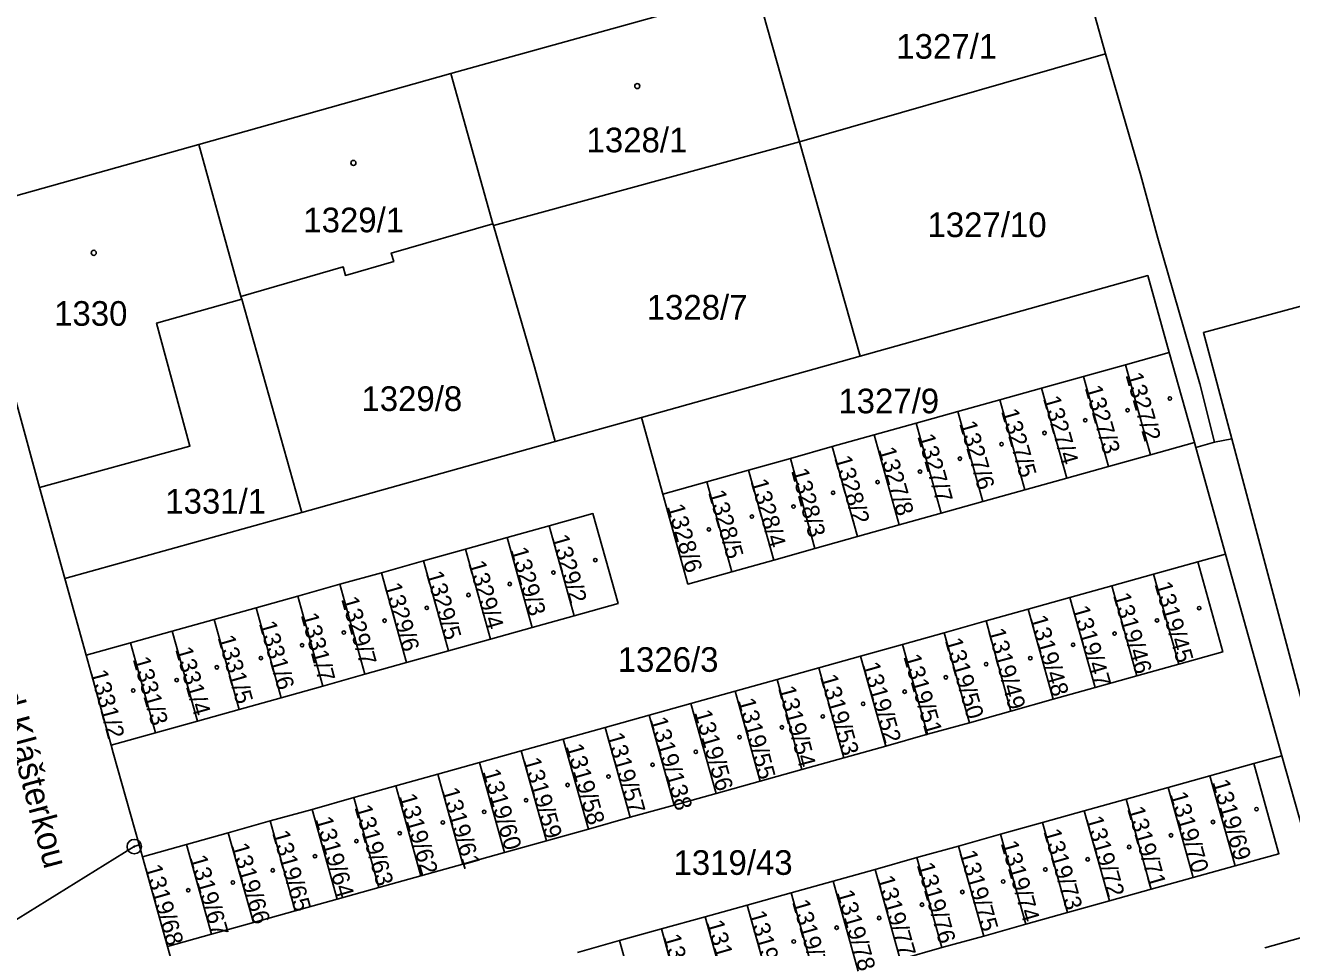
# Model space of a CAD drawing. Extents: x -733394 to -722299, y -1082822 to -1075049.
# Drawn here: x -728084.3 to -727997, y -1078880.6 to -1078817 of the extents above; entities that cross this region are included whole.
import ezdxf

# ---------------------------------------------------------------- set-up
doc = ezdxf.new("R2010")
doc.units = 0
for name, color, linetype in [('Hranice parcel', 7, 'Continuous'), ('Parcelní čísla', 7, 'Continuous'), ('Pop  PČ popisy', 7, 'Continuous'), ('Značky bodu BP', 7, 'Continuous'), ('Značky budov', 7, 'Continuous')]:
    doc.layers.add(name, color=color, linetype=linetype)

msp = doc.modelspace()

# ---------------------------------------------------------------- linework, layer by layer
at = {"layer": 'Hranice parcel'}
for p, q in [((-728033.92, -1078814.46), (-728030.93, -1078825.03)), ((-728009.81, -1078818.97), (-728010.57, -1078816.25)), ((-728030.93, -1078825.03), (-728009.81, -1078818.97)), ((-728054.98, -1078820.33), (-728072.36, -1078825.22)), ((-728054.98, -1078820.33), (-728052.09, -1078830.7)), ((-728072.36, -1078825.22), (-728088.59, -1078829.76)), ((-728072.36, -1078825.22), (-728069.46, -1078835.7)), ((-728052.05, -1078830.82), (-728030.93, -1078825.03)), ((-728030.93, -1078825.03), (-728026.75, -1078839.83)), ((-728088.59, -1078829.76), (-728083.35, -1078848.9)), ((-728052.09, -1078830.7), (-728052.05, -1078830.82)), ((-728069.4, -1078835.9), (-728069.46, -1078835.7)), ((-728065.27, -1078850.61), (-728069.4, -1078835.9)), ((-728026.75, -1078839.83), (-728041.84, -1078844.05)), ((-728005.42, -1078839.57), (-728008.45, -1078840.42)), ((-728003.69, -1078845.78), (-728005.42, -1078839.57)), ((-728011.34, -1078841.22), (-728014.23, -1078842.03)), ((-728008.45, -1078840.42), (-728011.34, -1078841.22)), ((-728011.34, -1078841.22), (-728009.61, -1078847.44)), ((-728008.45, -1078840.42), (-728006.72, -1078846.63)), ((-728014.23, -1078842.03), (-728017.11, -1078842.84)), ((-728014.23, -1078842.03), (-728012.49, -1078848.24)), ((-728017.11, -1078842.84), (-728020, -1078843.65)), ((-728017.11, -1078842.84), (-728015.38, -1078849.05)), ((-728020, -1078843.65), (-728022.89, -1078844.46)), ((-728020, -1078843.65), (-728018.27, -1078849.86)), ((-728041.84, -1078844.05), (-728047.79, -1078845.72)), ((-728040.36, -1078849.34), (-728041.84, -1078844.05)), ((-728022.89, -1078844.46), (-728025.78, -1078845.26)), ((-728022.89, -1078844.46), (-728021.16, -1078850.67)), ((-728028.67, -1078846.07), (-728025.78, -1078845.26)), ((-728025.78, -1078845.26), (-728024.05, -1078851.47)), ((-728001.1, -1078845.54), (-728002.29, -1078845.77)), ((-728047.79, -1078845.72), (-728065.27, -1078850.61)), ((-728031.55, -1078846.88), (-728028.67, -1078846.07)), ((-728028.67, -1078846.07), (-728026.93, -1078852.28)), ((-728003.69, -1078845.78), (-728006.72, -1078846.63)), ((-728003.59, -1078846.14), (-728003.69, -1078845.78)), ((-728003.59, -1078846.14), (-728002.29, -1078845.77)), ((-728001.54, -1078853.49), (-728003.59, -1078846.14)), ((-728034.44, -1078847.69), (-728031.55, -1078846.88)), ((-728031.55, -1078846.88), (-728029.87, -1078853.1)), ((-728006.72, -1078846.63), (-728009.61, -1078847.44)), ((-728037.33, -1078848.49), (-728034.44, -1078847.69)), ((-728034.44, -1078847.69), (-728032.71, -1078853.9)), ((-728012.49, -1078848.24), (-728015.38, -1078849.05)), ((-728009.61, -1078847.44), (-728012.49, -1078848.24)), ((-728083.35, -1078848.9), (-728081.61, -1078855.18)), ((-728040.36, -1078849.34), (-728037.33, -1078848.49)), ((-728037.33, -1078848.49), (-728035.6, -1078854.7)), ((-728015.38, -1078849.05), (-728018.27, -1078849.86)), ((-728018.27, -1078849.86), (-728021.16, -1078850.67)), ((-728065.27, -1078850.61), (-728081.61, -1078855.18)), ((-728021.16, -1078850.67), (-728024.05, -1078851.47)), ((-728051.1, -1078852.34), (-728048.21, -1078851.54)), ((-728048.21, -1078851.54), (-728046.48, -1078857.74)), ((-728024.05, -1078851.47), (-728026.93, -1078852.28)), ((-728053.98, -1078853.15), (-728051.1, -1078852.34)), ((-728051.1, -1078852.34), (-728049.37, -1078858.55)), ((-728026.93, -1078852.28), (-728029.87, -1078853.1)), ((-728056.87, -1078853.96), (-728053.98, -1078853.15)), ((-728053.98, -1078853.15), (-728052.25, -1078859.36)), ((-728029.87, -1078853.1), (-728032.71, -1078853.9)), ((-728001.54, -1078853.49), (-728003.46, -1078854.02)), ((-727997.65, -1078867.4), (-728001.54, -1078853.49)), ((-728059.76, -1078854.77), (-728056.87, -1078853.96)), ((-728056.87, -1078853.96), (-728055.14, -1078860.17)), ((-728032.71, -1078853.9), (-728035.6, -1078854.7)), ((-728003.46, -1078854.02), (-728006.5, -1078854.87)), ((-728081.61, -1078855.18), (-728080.14, -1078860.47)), ((-728062.65, -1078855.57), (-728059.76, -1078854.77)), ((-728059.76, -1078854.77), (-728058.03, -1078860.97)), ((-728006.5, -1078854.87), (-728009.38, -1078855.68)), ((-728006.5, -1078854.87), (-728004.76, -1078861.08)), ((-728065.53, -1078856.38), (-728062.65, -1078855.57)), ((-728062.65, -1078855.57), (-728060.92, -1078861.78)), ((-728009.38, -1078855.68), (-728012.27, -1078856.49)), ((-728009.38, -1078855.68), (-728007.65, -1078861.89)), ((-728068.42, -1078857.19), (-728065.53, -1078856.38)), ((-728063.81, -1078862.59), (-728065.53, -1078856.38)), ((-728012.27, -1078856.49), (-728015.16, -1078857.29)), ((-728012.27, -1078856.49), (-728010.54, -1078862.7)), ((-728071.31, -1078858), (-728068.42, -1078857.19)), ((-728066.69, -1078863.4), (-728068.42, -1078857.19)), ((-728046.48, -1078857.74), (-728049.37, -1078858.55)), ((-728015.16, -1078857.29), (-728018.05, -1078858.1)), ((-728015.16, -1078857.29), (-728013.43, -1078863.5)), ((-728074.2, -1078858.81), (-728071.31, -1078858)), ((-728069.58, -1078864.2), (-728071.31, -1078858)), ((-728049.37, -1078858.55), (-728052.25, -1078859.36)), ((-728018.05, -1078858.1), (-728020.94, -1078858.91)), ((-728018.05, -1078858.1), (-728016.36, -1078864.32)), ((-728077.09, -1078859.61), (-728074.2, -1078858.81)), ((-728072.47, -1078865.01), (-728074.2, -1078858.81)), ((-728052.25, -1078859.36), (-728055.14, -1078860.17)), ((-728020.94, -1078858.91), (-728023.83, -1078859.72)), ((-728020.94, -1078858.91), (-728019.2, -1078865.12)), ((-728080.14, -1078860.47), (-728077.09, -1078859.61)), ((-728080.14, -1078860.47), (-728078.42, -1078866.68)), ((-728075.36, -1078865.82), (-728077.09, -1078859.61)), ((-728055.14, -1078860.17), (-728058.03, -1078860.97)), ((-728023.83, -1078859.72), (-728026.71, -1078860.52)), ((-728023.83, -1078859.72), (-728022.09, -1078865.92)), ((-728058.03, -1078860.97), (-728060.92, -1078861.78)), ((-728029.6, -1078861.33), (-728032.48, -1078862.13)), ((-728026.71, -1078860.52), (-728029.6, -1078861.33)), ((-728029.6, -1078861.33), (-728027.87, -1078867.54)), ((-728026.71, -1078860.52), (-728024.98, -1078866.73)), ((-728004.76, -1078861.08), (-728007.65, -1078861.89)), ((-728060.92, -1078861.78), (-728063.81, -1078862.59)), ((-728032.48, -1078862.13), (-728035.37, -1078862.94)), ((-728032.48, -1078862.13), (-728030.76, -1078868.34)), ((-728007.65, -1078861.89), (-728010.54, -1078862.7)), ((-728063.81, -1078862.59), (-728066.69, -1078863.4)), ((-728035.37, -1078862.94), (-728038.42, -1078863.79)), ((-728035.37, -1078862.94), (-728033.65, -1078869.15)), ((-728010.54, -1078862.7), (-728013.43, -1078863.5)), ((-728066.69, -1078863.4), (-728069.58, -1078864.2)), ((-728038.42, -1078863.79), (-728041.31, -1078864.6)), ((-728038.42, -1078863.79), (-728036.68, -1078870)), ((-728013.43, -1078863.5), (-728016.36, -1078864.32)), ((-728069.58, -1078864.2), (-728072.47, -1078865.01)), ((-728041.31, -1078864.6), (-728044.34, -1078865.45)), ((-728039.57, -1078870.81), (-728041.31, -1078864.6)), ((-728016.36, -1078864.32), (-728019.2, -1078865.12)), ((-728072.47, -1078865.01), (-728075.36, -1078865.82)), ((-728044.34, -1078865.45), (-728047.23, -1078866.25)), ((-728044.34, -1078865.45), (-728042.6, -1078871.65)), ((-728019.2, -1078865.12), (-728022.09, -1078865.92)), ((-728075.36, -1078865.82), (-728078.42, -1078866.68)), ((-728047.23, -1078866.25), (-728050.12, -1078867.06)), ((-728047.23, -1078866.25), (-728045.49, -1078872.46)), ((-728022.09, -1078865.92), (-728024.98, -1078866.73)), ((-728050.12, -1078867.06), (-728053.01, -1078867.87)), ((-728050.12, -1078867.06), (-728048.38, -1078873.27)), ((-728024.98, -1078866.73), (-728027.87, -1078867.54)), ((-727997.65, -1078867.4), (-727999.58, -1078867.94)), ((-727995.87, -1078873.75), (-727997.65, -1078867.4)), ((-728053.01, -1078867.87), (-728055.89, -1078868.67)), ((-728053.01, -1078867.87), (-728051.27, -1078874.07)), ((-728030.76, -1078868.34), (-728033.65, -1078869.15)), ((-728027.87, -1078867.54), (-728030.76, -1078868.34)), ((-728002.61, -1078868.79), (-727999.58, -1078867.94)), ((-728055.89, -1078868.67), (-728058.78, -1078869.48)), ((-728055.89, -1078868.67), (-728054.16, -1078874.88)), ((-728033.65, -1078869.15), (-728036.68, -1078870)), ((-728005.5, -1078869.59), (-728002.61, -1078868.79)), ((-728002.61, -1078868.79), (-728000.88, -1078875)), ((-728058.78, -1078869.48), (-728061.67, -1078870.29)), ((-728058.78, -1078869.48), (-728057.05, -1078875.69)), ((-728036.68, -1078870), (-728039.57, -1078870.81)), ((-728008.39, -1078870.4), (-728005.5, -1078869.59)), ((-728005.5, -1078869.59), (-728003.77, -1078875.81)), ((-728061.67, -1078870.29), (-728064.56, -1078871.1)), ((-728061.67, -1078870.29), (-728059.94, -1078876.49)), ((-728039.57, -1078870.81), (-728042.6, -1078871.65)), ((-728011.28, -1078871.21), (-728008.39, -1078870.4)), ((-728008.39, -1078870.4), (-728006.66, -1078876.61)), ((-728064.56, -1078871.1), (-728067.45, -1078871.9)), ((-728064.56, -1078871.1), (-728062.83, -1078877.3)), ((-728042.6, -1078871.65), (-728045.49, -1078872.46)), ((-728014.17, -1078872.01), (-728011.28, -1078871.21)), ((-728011.28, -1078871.21), (-728009.55, -1078877.42)), ((-728070.34, -1078872.71), (-728073.23, -1078873.52)), ((-728067.45, -1078871.9), (-728070.34, -1078872.71)), ((-728070.34, -1078872.71), (-728068.6, -1078878.91)), ((-728067.45, -1078871.9), (-728065.72, -1078878.11)), ((-728045.49, -1078872.46), (-728048.38, -1078873.27)), ((-728017.06, -1078872.82), (-728014.17, -1078872.01)), ((-728014.17, -1078872.01), (-728012.43, -1078878.22)), ((-728076.26, -1078874.37), (-728076.49, -1078873.54)), ((-728073.23, -1078873.52), (-728076.26, -1078874.37)), ((-728073.23, -1078873.52), (-728071.49, -1078879.72)), ((-728048.38, -1078873.27), (-728051.27, -1078874.07)), ((-728019.95, -1078873.63), (-728017.06, -1078872.82)), ((-728017.06, -1078872.82), (-728015.32, -1078879.03)), ((-728074.53, -1078880.57), (-728076.26, -1078874.37)), ((-728051.27, -1078874.07), (-728054.16, -1078874.88)), ((-728025.72, -1078875.24), (-728022.84, -1078874.43)), ((-728022.84, -1078874.43), (-728019.95, -1078873.63)), ((-728022.84, -1078874.43), (-728021.1, -1078880.64)), ((-728019.95, -1078873.63), (-728018.21, -1078879.84)), ((-728054.16, -1078874.88), (-728057.05, -1078875.69)), ((-728028.61, -1078876.05), (-728025.72, -1078875.24)), ((-728025.72, -1078875.24), (-728023.99, -1078881.45)), ((-728000.88, -1078875), (-728003.77, -1078875.81)), ((-728057.05, -1078875.69), (-728059.94, -1078876.49)), ((-728031.5, -1078876.85), (-728028.61, -1078876.05)), ((-728028.61, -1078876.05), (-728026.88, -1078882.26)), ((-728003.77, -1078875.81), (-728006.66, -1078876.61)), ((-728059.94, -1078876.49), (-728062.83, -1078877.3)), ((-728034.54, -1078877.7), (-728031.5, -1078876.85)), ((-728031.5, -1078876.85), (-728029.77, -1078883.06)), ((-728006.66, -1078876.61), (-728009.55, -1078877.42)), ((-728062.83, -1078877.3), (-728065.72, -1078878.11)), ((-728037.43, -1078878.51), (-728034.54, -1078877.7)), ((-728034.54, -1078877.7), (-728032.81, -1078883.91)), ((-728009.55, -1078877.42), (-728012.43, -1078878.22)), ((-728065.72, -1078878.11), (-728068.6, -1078878.91)), ((-728040.46, -1078879.35), (-728037.43, -1078878.51)), ((-728035.7, -1078884.71), (-728037.43, -1078878.51)), ((-728012.43, -1078878.22), (-728015.32, -1078879.03)), ((-728068.6, -1078878.91), (-728071.49, -1078879.72)), ((-728043.35, -1078880.16), (-728040.46, -1078879.35)), ((-728038.73, -1078885.56), (-728040.46, -1078879.35)), ((-728015.32, -1078879.03), (-728018.21, -1078879.84)), ((-728071.49, -1078879.72), (-728074.53, -1078880.57)), ((-728072.39, -1078888.26), (-728074.53, -1078880.57)), ((-728046.24, -1078880.97), (-728043.35, -1078880.16)), ((-728041.62, -1078886.37), (-728043.35, -1078880.16)), ((-728018.21, -1078879.84), (-728021.1, -1078880.64)), ((-727995.63, -1078879.76), (-727998.82, -1078880.65)), ((-728021.1, -1078880.64), (-728023.99, -1078881.45))]:
    msp.add_line(p, q, dxfattribs=at)
for points in [[(-728033.92, -1078814.46), (-728051.25, -1078819.29), (-728054.98, -1078820.33)], [(-728002.29, -1078845.77), (-728003.32, -1078841.73), (-728006.2, -1078831.69), (-728007.38, -1078827.37), (-728009.81, -1078818.97)], [(-728069.46, -1078835.7), (-728062.41, -1078833.67), (-728062.25, -1078834.25), (-728058.92, -1078833.29), (-728059.09, -1078832.71), (-728052.09, -1078830.7)], [(-728052.05, -1078830.82), (-728049.22, -1078840.56), (-728047.79, -1078845.72)], [(-728005.42, -1078839.57), (-728006.9, -1078834.27), (-728026.75, -1078839.83)], [(-727986.05, -1078847.78), (-727989.6, -1078834.56), (-728003.06, -1078838.19), (-728001.1, -1078845.54)], [(-728083.35, -1078848.9), (-728072.98, -1078846.03), (-728075.28, -1078837.54), (-728069.4, -1078835.9)], [(-728001.1, -1078845.54), (-727996.04, -1078864.5), (-727982.54, -1078860.9), (-727986.05, -1078847.78)], [(-728035.6, -1078854.7), (-728038.63, -1078855.55), (-728040.36, -1078849.34)], [(-728048.21, -1078851.54), (-728045.18, -1078850.69), (-728043.45, -1078856.9), (-728046.48, -1078857.74)], [(-728003.46, -1078854.02), (-728001.73, -1078860.24), (-728004.76, -1078861.08)], [(-728078.42, -1078866.68), (-728078.27, -1078867.21), (-728076.49, -1078873.54)], [(-727999.58, -1078867.94), (-727997.85, -1078874.16), (-728000.88, -1078875)], [(-728076.49, -1078873.54), (-728076.82, -1078873.67), (-728085.49, -1078879.05)]]:
    msp.add_lwpolyline(points, dxfattribs=at)
at = {"layer": 'Značky bodu BP'}
for radius in [0.5, 0.0303]:
    msp.add_circle((-728076.82, -1078873.67), radius, dxfattribs=at)
at = {"layer": 'Značky budov'}
for centre, radius in [((-728042.117, -1078821.189), 0.175), ((-728061.707, -1078826.489), 0.175), ((-728079.617, -1078832.699), 0.175), ((-728005.375, -1078842.749), 0.117), ((-728008.295, -1078843.559), 0.117), ((-728011.215, -1078844.249), 0.117), ((-728014.025, -1078845.129), 0.117), ((-728016.985, -1078845.899), 0.117), ((-728019.865, -1078846.899), 0.117), ((-728022.615, -1078847.789), 0.117), ((-728025.545, -1078848.519), 0.117), ((-728028.615, -1078849.249), 0.117), ((-728034.215, -1078850.899), 0.117), ((-728031.345, -1078850.209), 0.117), ((-728037.175, -1078851.779), 0.117), ((-728045.015, -1078853.899), 0.117), ((-728047.905, -1078854.759), 0.117), ((-728050.915, -1078855.549), 0.117), ((-728053.765, -1078856.309), 0.117), ((-728056.645, -1078857.199), 0.117), ((-728003.355, -1078857.209), 0.117), ((-728059.555, -1078858.079), 0.117), ((-728006.265, -1078858.059), 0.117), ((-728062.365, -1078858.899), 0.117), ((-728009.195, -1078858.969), 0.117), ((-728065.245, -1078859.779), 0.117), ((-728012.055, -1078859.739), 0.117), ((-728071.125, -1078861.299), 0.117), ((-728068.085, -1078860.659), 0.117), ((-728018.055, -1078861.079), 0.117), ((-728015.005, -1078860.669), 0.117), ((-728073.895, -1078862.179), 0.117), ((-728020.835, -1078861.989), 0.117), ((-728076.895, -1078862.899), 0.117), ((-728023.675, -1078862.979), 0.117), ((-728026.545, -1078863.819), 0.117), ((-728029.325, -1078864.689), 0.117), ((-728032.145, -1078865.439), 0.117), ((-728035.065, -1078866.119), 0.117), ((-728038.085, -1078867.129), 0.117), ((-728041.065, -1078868.019), 0.117), ((-728044.105, -1078868.839), 0.117), ((-728046.925, -1078869.419), 0.117), ((-728049.795, -1078870.469), 0.117), ((-728052.685, -1078871.279), 0.117), ((-727999.405, -1078871.089), 0.122), ((-728058.505, -1078872.749), 0.117), ((-728055.535, -1078871.999), 0.117), ((-728002.405, -1078871.969), 0.122), ((-728061.495, -1078873.289), 0.117), ((-728008.185, -1078873.699), 0.122), ((-728005.295, -1078872.889), 0.122), ((-728064.355, -1078874.339), 0.117), ((-728011.045, -1078874.549), 0.122), ((-728067.265, -1078875.309), 0.117), ((-728013.965, -1078875.249), 0.122), ((-728070.015, -1078876.149), 0.117), ((-728016.875, -1078876.079), 0.122), ((-728073.095, -1078876.679), 0.117), ((-728019.695, -1078876.799), 0.122), ((-728022.475, -1078877.679), 0.122), ((-728025.435, -1078878.599), 0.122), ((-728028.365, -1078879.269), 0.122), ((-728031.325, -1078880.219), 0.122)]:
    msp.add_circle(centre, radius, dxfattribs=at)

# ---------------------------------------------------------------- texts
at = {"layer": 'Parcelní čísla'}
for s, p in [('1327/1', (-728024.25, -1078819.3)), ('1328/1', (-728045.62, -1078825.76)), ('1329/1', (-728065.16, -1078831.28)), ('1327/10', (-728022.1, -1078831.61)), ('1330', (-728082.35, -1078837.73)), ('1328/7', (-728041.47, -1078837.3)), ('1329/8', (-728061.15, -1078843.61)), ('1327/9', (-728028.25, -1078843.77)), ('1331/1', (-728074.68, -1078850.69)), ('1326/3', (-728043.47, -1078861.61)), ('1319/43', (-728039.62, -1078875.62))]:
    msp.add_text(s, height=1.7, dxfattribs=at).set_placement(p)
for s, rotation, p in [('1327/2', 286, (-728008.451, -1078841.124)), ('1327/3', 286, (-728011.261, -1078842.004)), ('1327/4', 286, (-728014.141, -1078842.734)), ('1327/5', 286, (-728017.031, -1078843.624)), ('1327/6', 286, (-728019.921, -1078844.464)), ('1327/7', 286, (-728022.811, -1078845.354)), ('1327/8', 286, (-728025.501, -1078846.264)), ('1328/2', 286, (-728028.541, -1078846.854)), ('1328/3', 285, (-728031.514, -1078847.723)), ('1328/5', 286, (-728037.241, -1078849.234)), ('1328/4', 286, (-728034.321, -1078848.464)), ('1328/6', 286, (-728040.081, -1078850.194)), ('1329/2', 286, (-728048.051, -1078852.304)), ('1329/3', 286, (-728050.881, -1078853.174)), ('1329/4', 286, (-728053.791, -1078854.104)), ('1329/5', 286, (-728056.711, -1078854.824)), ('1329/6', 286, (-728059.601, -1078855.634)), ('1319/45', 286, (-728006.451, -1078855.554)), ('1329/7', 286, (-728062.561, -1078856.584)), ('1319/46', 286, (-728009.311, -1078856.324)), ('1331/7', 285, (-728065.344, -1078857.693)), ('1319/48', 286, (-728015.051, -1078857.874)), ('1319/47', 286, (-728012.141, -1078857.214)), ('1331/6', 286, (-728068.231, -1078858.274)), ('1319/49', 285, (-728017.944, -1078858.753)), ('1331/5', 286, (-728071.081, -1078859.244)), ('1319/50', 286, (-728020.911, -1078859.434)), ('1331/4', 286, (-728074.011, -1078860.054)), ('1319/51', 286, (-728023.771, -1078860.554)), ('1331/3', 286, (-728076.941, -1078860.734)), ('1319/52', 286, (-728026.611, -1078861.104)), ('1331/2', 285, (-728079.874, -1078861.623)), ('1319/53', 286, (-728029.521, -1078861.954)), ('1319/54', 285, (-728032.414, -1078862.733)), ('1319/55', 285, (-728035.194, -1078863.573)), ('1319/138', 286, (-728041.261, -1078864.894)), ('1319/56', 286, (-728038.201, -1078864.404)), ('1319/57', 286, (-728044.261, -1078865.974)), ('1319/58', 286, (-728047.061, -1078866.744)), ('1319/59', 286, (-728050.001, -1078867.694)), ('1319/60', 286, (-728052.801, -1078868.484)), ('1319/69', 286, (-728002.471, -1078869.204)), ('1319/62', 286, (-728058.571, -1078870.184)), ('1319/61', 286, (-728055.631, -1078869.764)), ('1319/70', 286, (-728005.391, -1078870.054)), ('1319/63', 286, (-728061.641, -1078870.954)), ('1319/71', 286, (-728008.331, -1078871.064)), ('1319/64', 286, (-728064.351, -1078871.764)), ('1319/72', 286, (-728011.201, -1078871.724)), ('1319/65', 286, (-728067.321, -1078872.724)), ('1319/73', 286, (-728014.111, -1078872.614)), ('1319/66', 286, (-728070.141, -1078873.594)), ('1319/74', 286, (-728017.061, -1078873.434)), ('1319/67', 286, (-728073.011, -1078874.424)), ('1319/75', 286, (-728019.911, -1078874.094)), ('1319/68', 286, (-728076.121, -1078875.074)), ('1319/76', 286, (-728022.851, -1078874.934)), ('1319/77', 286, (-728025.601, -1078875.834)), ('1319/78', 286, (-728028.381, -1078876.824)), ('1319/79', 286, (-728031.451, -1078877.494)), ('1319/137', 286, (-728037.361, -1078878.904)), ('1319/80', 286, (-728034.451, -1078878.264)), ('1319/92', 286, (-728040.341, -1078879.874))]:
    msp.add_text(s, height=1.19, rotation=rotation, dxfattribs=at).set_placement(p)
at = {"layer": 'Pop  PČ popisy'}
msp.add_text('Pod Klášterkou', height=1.7, rotation=285, dxfattribs=at).set_placement((-728086.981, -1078860.399))

doc.saveas('drawing.dxf')
